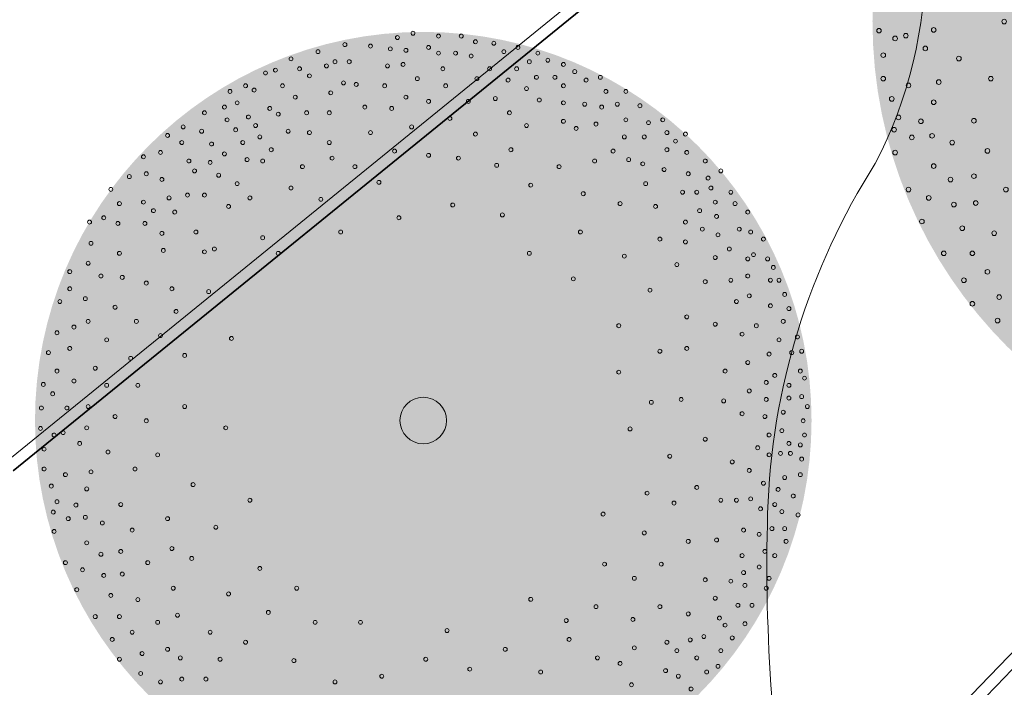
# Model space of a CAD drawing. Header units: metres. Extents: x 92403 to 95147, y 464428 to 465602.
# Tile 455 of 568: x 93265.67 to 93272.47, y 465119.57 to 465124.17. Entities that reach past the tile are written whole.
import ezdxf

# ---------------------------------------------------------------- set-up
doc = ezdxf.new("R2010")
doc.units = ezdxf.units.M
doc.linetypes.add('VH-OPSLUITBAND_80X200', pattern=[14, 8, -2, 2, -2])
doc.linetypes.add('VH-TROTTOIRBAND', pattern=[15, 5, -2, 2, -2, 2, -2])
doc.layers.get('0').update_dxf_attribs({"linetype": 'CONTINUOUS'})
for name, color, linetype, lineweight in [('N-RO-GR-BEPLANTING_CULTUUR_PLANTVAK HEESTERS', 78, 'CONTINUOUS', 9), ('N-WE-VH-KANTOPSLUITING_OPSLUITBAND_80X200-G', 7, 'VH-OPSLUITBAND_80X200', 35), ('N-WE-VH-KANTOPSLUITING_TROTTOIRBAND-G', 7, 'VH-TROTTOIRBAND', 35), ('N-WE-VH-KANTOPSLUITING_VOORKANTBAND-G', 50, 'CONTINUOUS', 35)]:
    doc.layers.add(name, color=color, linetype=linetype, lineweight=lineweight)
doc.layers.add('N-RO-GR-BOOM-S', color=7, linetype='CONTINUOUS', lineweight=9, true_color=0x005700, transparency=0.3)
doc.layers.add('N-RO-GR-BOOM-V', color=7, linetype='CONTINUOUS', lineweight=18, true_color=0x002600)

# ---------------------------------------------------------------- blocks, each defined once
blk = doc.blocks.new('*U297')
at = {"layer": 'N-RO-GR-BOOM-V', "linetype": 'ByBlock', "ltscale": 1.000000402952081, "transparency": 33554567}
h = blk.add_hatch(color=98, dxfattribs=at)
h.dxf.hatch_style = 1
h.set_gradient(color1=(0, 51, 0), color2=(184, 200, 91), rotation=176.99999999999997, centered=1, name='INVCURVED')
edge = h.paths.add_edge_path()
edge.add_arc((0, 0), 1.5, 0, 360)
at = {"color": 0, "lineweight": -2}
for centre, radius in [((-0.09999299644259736, 1.478199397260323), 0.007581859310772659), ((-0.03971721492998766, 1.494879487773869), 0.007581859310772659), ((0.05884695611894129, 1.483885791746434), 0.007581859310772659), ((0.1467965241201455, 1.483885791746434), 0.007581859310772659), ((-0.3028077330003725, 1.450904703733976), 0.007581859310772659), ((-0.2038644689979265, 1.44521830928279), 0.007581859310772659), ((0.02055856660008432, 1.439911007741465), 0.007581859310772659), ((0.2013859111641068, 1.461898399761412), 0.007581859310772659), ((0.2726553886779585, 1.456212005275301), 0.007581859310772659), ((0.365912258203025, 1.439911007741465), 0.007581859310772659), ((-0.4066792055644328, 1.423610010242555), 0.007581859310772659), ((-0.1272876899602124, 1.434603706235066), 0.007581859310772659), ((-0.06701190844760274, 1.428917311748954), 0.007581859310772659), ((0.05884695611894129, 1.417923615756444), 0.007581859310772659), ((0.1248091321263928, 1.417923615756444), 0.007581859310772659), ((0.1850849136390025, 1.406929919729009), 0.007581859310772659), ((0.3113228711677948, 1.423610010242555), 0.007581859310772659), ((0.442489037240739, 1.417923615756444), 0.007581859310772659), ((-0.5109297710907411, 1.395936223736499), 0.007581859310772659), ((-0.3740772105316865, 1.368641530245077), 0.007581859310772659), ((-0.3410961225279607, 1.384942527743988), 0.007581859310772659), ((-0.2861276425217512, 1.384942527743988), 0.007581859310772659), ((-0.1382813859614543, 1.368641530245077), 0.007581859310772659), ((-0.0780056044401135, 1.374327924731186), 0.007581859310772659), ((0.4098870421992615, 1.384942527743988), 0.007581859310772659), ((0.4811565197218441, 1.390628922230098), 0.007581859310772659), ((0.5414323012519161, 1.374327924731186), 0.007581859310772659), ((-0.6094939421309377, 1.341346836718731), 0.007581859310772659), ((-0.5712055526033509, 1.352340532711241), 0.007581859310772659), ((-0.4779486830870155, 1.35764783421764), 0.007581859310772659), ((-0.4396602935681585, 1.330353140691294), 0.007581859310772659), ((0.07552704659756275, 1.35764783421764), 0.007581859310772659), ((0.2563543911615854, 1.35764783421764), 0.007581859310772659), ((0.3606049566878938, 1.35764783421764), 0.007581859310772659), ((0.4371817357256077, 1.324666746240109), 0.007581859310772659), ((0.5084512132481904, 1.324666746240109), 0.007581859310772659), ((0.5850279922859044, 1.346654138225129), 0.007581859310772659), ((0.6839712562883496, 1.324666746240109), 0.007581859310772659), ((-0.6864498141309, 1.292064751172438), 0.007581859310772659), ((-0.543910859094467, 1.292064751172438), 0.007581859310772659), ((-0.3081150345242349, 1.303058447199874), 0.007581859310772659), ((-0.258832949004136, 1.297372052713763), 0.007581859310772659), ((-0.1492750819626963, 1.292064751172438), 0.007581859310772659), ((-0.02303712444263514, 1.319359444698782), 0.007581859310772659), ((0.08652074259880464, 1.292064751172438), 0.007581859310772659), ((0.2070723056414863, 1.319359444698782), 0.007581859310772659), ((0.327623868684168, 1.314052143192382), 0.007581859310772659), ((0.5414323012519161, 1.292064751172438), 0.007581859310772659), ((0.6290027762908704, 1.314052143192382), 0.007581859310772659), ((-0.7467255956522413, 1.270077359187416), 0.007581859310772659), ((-0.6534687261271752, 1.275384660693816), 0.007581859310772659), ((-0.494628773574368, 1.248089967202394), 0.007581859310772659), ((-0.3573971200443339, 1.264770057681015), 0.007581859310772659), ((-0.06701190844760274, 1.248089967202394), 0.007581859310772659), ((0.3988933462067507, 1.281071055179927), 0.007581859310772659), ((0.7055795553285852, 1.270077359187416), 0.007581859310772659), ((0.7825354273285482, 1.270077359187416), 0.007581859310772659), ((-0.7683338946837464, 1.209801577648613), 0.007581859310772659), ((-0.7190518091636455, 1.226102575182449), 0.007581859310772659), ((-0.2258518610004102, 1.209801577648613), 0.007581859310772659), ((0.02055856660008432, 1.231788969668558), 0.007581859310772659), ((0.1740912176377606, 1.231788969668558), 0.007581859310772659), ((0.278341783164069, 1.242782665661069), 0.007581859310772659), ((0.4481754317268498, 1.23709627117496), 0.007581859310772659), ((0.5414323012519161, 1.226102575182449), 0.007581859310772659), ((0.6236954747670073, 1.220795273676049), 0.007581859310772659), ((0.6892785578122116, 1.209801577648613), 0.007581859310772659), ((0.749554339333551, 1.220795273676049), 0.007581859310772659), ((0.8371248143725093, 1.215108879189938), 0.007581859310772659), ((-0.8452897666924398, 1.187814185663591), 0.007581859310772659), ((-0.5931929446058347, 1.204494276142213), 0.007581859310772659), ((-0.5602118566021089, 1.182506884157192), 0.007581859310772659), ((-0.4506539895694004, 1.187814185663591), 0.007581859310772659), ((-0.3630835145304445, 1.187814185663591), 0.007581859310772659), ((-0.1219803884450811, 1.204494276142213), 0.007581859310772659), ((0.3329311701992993, 1.187814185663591), 0.007581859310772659), ((-0.7577192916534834, 1.160519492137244), 0.007581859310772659), ((-0.6754561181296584, 1.171513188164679), 0.007581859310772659), ((-0.6477823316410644, 1.138532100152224), 0.007581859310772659), ((0.1028217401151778, 1.165826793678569), 0.007581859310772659), ((0.3988933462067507, 1.138532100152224), 0.007581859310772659), ((0.5414323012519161, 1.154833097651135), 0.007581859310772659), ((0.667291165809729, 1.144218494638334), 0.007581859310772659), ((0.7825354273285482, 1.160519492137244), 0.007581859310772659), ((0.8701059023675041, 1.149525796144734), 0.007581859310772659), ((0.9250743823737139, 1.160519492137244), 0.007581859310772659), ((-0.9878287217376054, 1.100243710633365), 0.007581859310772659), ((-0.9275529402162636, 1.133224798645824), 0.007581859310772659), ((-0.8562834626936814, 1.116544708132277), 0.007581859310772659), ((-0.7247382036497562, 1.122231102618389), 0.007581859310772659), ((-0.5219234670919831, 1.116544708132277), 0.007581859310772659), ((-0.4396602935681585, 1.111237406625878), 0.007581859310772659), ((-0.2038644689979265, 1.111237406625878), 0.007581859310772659), ((-0.04502451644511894, 1.133224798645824), 0.007581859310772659), ((0.2013859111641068, 1.105551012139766), 0.007581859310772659), ((0.5907143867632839, 1.127538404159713), 0.007581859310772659), ((0.9413753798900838, 1.111237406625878), 0.007581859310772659), ((1.012644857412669, 1.105551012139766), 0.007581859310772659), ((-0.9328602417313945, 1.07294901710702), 0.007581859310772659), ((-0.817995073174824, 1.067262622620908), 0.007581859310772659), ((-0.6974435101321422, 1.07294901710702), 0.007581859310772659), ((-0.6314813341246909, 1.094557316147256), 0.007581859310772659), ((-0.3630835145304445, 1.07294901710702), 0.007581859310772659), ((0.7768490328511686, 1.094557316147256), 0.007581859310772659), ((0.853804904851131, 1.094557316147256), 0.007581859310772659), ((0.9743564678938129, 1.078256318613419), 0.007581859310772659), ((-1.01512341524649, 1.034660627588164), 0.007581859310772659), ((-0.7683338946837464, 1.028974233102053), 0.007581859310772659), ((-0.5875065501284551, 1.045275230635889), 0.007581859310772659), ((-0.1109866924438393, 1.039967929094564), 0.007581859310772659), ((0.02055856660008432, 1.023666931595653), 0.007581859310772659), ((0.3386175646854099, 1.045275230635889), 0.007581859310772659), ((0.7332533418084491, 1.039967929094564), 0.007581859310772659), ((0.9413753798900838, 1.045275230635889), 0.007581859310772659), ((1.0179521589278, 1.034660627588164), 0.007581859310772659), ((-1.081085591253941, 1.017980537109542), 0.007581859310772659), ((-0.9055655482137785, 1.001679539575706), 0.007581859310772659), ((-0.8233023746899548, 0.9959931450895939), 0.007581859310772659), ((-0.6807634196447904, 1.006986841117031), 0.007581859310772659), ((-0.6204876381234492, 1.001679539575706), 0.007581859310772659), ((-0.3520898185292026, 1.012673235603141), 0.007581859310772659), ((0.1358028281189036, 1.012673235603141), 0.007581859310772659), ((0.2836490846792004, 0.9849994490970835), 0.007581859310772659), ((0.6619838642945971, 1.001679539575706), 0.007581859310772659), ((0.7935291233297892, 1.006986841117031), 0.007581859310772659), ((0.8481185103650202, 0.9906858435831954), 0.007581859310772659), ((1.089221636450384, 1.001679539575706), 0.007581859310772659), ((-1.070091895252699, 0.9523974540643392), 0.007581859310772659), ((-0.8835781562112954, 0.9633911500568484), 0.007581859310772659), ((-0.79032128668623, 0.9467110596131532), 0.007581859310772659), ((-0.4669549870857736, 0.9796921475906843), 0.007581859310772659), ((-0.2641402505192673, 0.9796921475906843), 0.007581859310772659), ((0.5247522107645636, 0.9796921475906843), 0.007581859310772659), ((0.9303816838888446, 0.9686984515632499), 0.007581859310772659), ((1.02363855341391, 0.9523974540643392), 0.007581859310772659), ((1.149497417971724, 0.9633911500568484), 0.007581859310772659), ((-1.13567497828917, 0.9414037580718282), 0.007581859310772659), ((-1.009816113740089, 0.9304100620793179), 0.007581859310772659), ((-0.7190518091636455, 0.9141090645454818), 0.007581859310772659), ((-0.1712624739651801, 0.9194163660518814), 0.007581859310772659), ((0.4151943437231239, 0.9084226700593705), 0.007581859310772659), ((0.8591122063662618, 0.9141090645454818), 0.007581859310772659), ((1.100215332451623, 0.9357173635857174), 0.007581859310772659), ((-1.206944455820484, 0.8921216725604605), 0.007581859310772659), ((-0.9108728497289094, 0.870134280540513), 0.007581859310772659), ((-0.8452897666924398, 0.870134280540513), 0.007581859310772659), ((-0.5109297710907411, 0.8974289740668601), 0.007581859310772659), ((0.6180090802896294, 0.8754415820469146), 0.007581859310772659), ((1.001651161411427, 0.881127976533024), 0.007581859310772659), ((1.056619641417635, 0.881127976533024), 0.007581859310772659), ((1.111209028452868, 0.8974289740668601), 0.007581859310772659), ((1.188164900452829, 0.881127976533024), 0.007581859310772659), ((-1.173963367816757, 0.837153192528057), 0.007581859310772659), ((-1.081085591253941, 0.8428395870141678), 0.007581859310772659), ((-0.9821423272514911, 0.8591405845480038), 0.007581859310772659), ((-0.6697697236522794, 0.8591405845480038), 0.007581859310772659), ((-0.3956855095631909, 0.8538332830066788), 0.007581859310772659), ((0.1138154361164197, 0.8318458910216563), 0.007581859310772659), ((0.7605480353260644, 0.837153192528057), 0.007581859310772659), ((1.127889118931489, 0.8428395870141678), 0.007581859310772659), ((1.204465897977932, 0.837153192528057), 0.007581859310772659), ((-1.042418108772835, 0.8098584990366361), 0.007581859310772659), ((-0.9601549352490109, 0.8045511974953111), 0.007581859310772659), ((-0.7520328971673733, 0.8261594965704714), 0.007581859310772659), ((0.3056364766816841, 0.7935575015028), 0.007581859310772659), ((0.8974005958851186, 0.8261594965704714), 0.007581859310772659), ((1.067613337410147, 0.8098584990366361), 0.007581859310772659), ((1.253747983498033, 0.8045511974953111), 0.007581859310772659), ((-1.289207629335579, 0.7658837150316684), 0.007581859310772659), ((-1.2342391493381, 0.782563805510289), 0.007581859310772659), ((-1.179649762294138, 0.7605764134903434), 0.007581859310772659), ((-1.075399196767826, 0.7605764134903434), 0.007581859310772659), ((-0.09430660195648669, 0.782563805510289), 0.007581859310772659), ((1.012644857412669, 0.7658837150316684), 0.007581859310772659), ((1.133196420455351, 0.7878711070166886), 0.007581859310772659), ((-1.009816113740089, 0.7222880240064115), 0.007581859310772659), ((-0.878270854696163, 0.7275953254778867), 0.007581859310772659), ((-0.3191087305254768, 0.7275953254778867), 0.007581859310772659), ((0.6070153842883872, 0.7275953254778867), 0.007581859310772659), ((1.07822794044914, 0.738589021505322), 0.007581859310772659), ((1.138503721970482, 0.7166016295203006), 0.007581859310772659), ((1.220766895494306, 0.738589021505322), 0.007581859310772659), ((1.264741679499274, 0.7275953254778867), 0.007581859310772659), ((-1.283521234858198, 0.6839996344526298), 0.007581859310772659), ((-0.6204876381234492, 0.7056079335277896), 0.007581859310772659), ((0.914080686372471, 0.7003006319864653), 0.007581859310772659), ((1.012644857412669, 0.6893069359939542), 0.007581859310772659), ((1.314023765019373, 0.7003006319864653), 0.007581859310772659), ((-1.173963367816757, 0.6453321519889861), 0.007581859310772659), ((-1.004129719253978, 0.6563258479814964), 0.007581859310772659), ((-0.8452897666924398, 0.651018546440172), 0.007581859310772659), ((-0.8070013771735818, 0.662012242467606), 0.007581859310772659), ((-0.5602118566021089, 0.6453321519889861), 0.007581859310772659), ((0.4098870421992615, 0.6453321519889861), 0.007581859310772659), ((1.182478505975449, 0.662012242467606), 0.007581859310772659), ((1.275735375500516, 0.6400248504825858), 0.007581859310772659), ((-1.29451493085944, 0.607043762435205), 0.007581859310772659), ((0.7768490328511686, 0.634338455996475), 0.007581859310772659), ((0.9796637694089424, 0.6017364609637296), 0.007581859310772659), ((1.127889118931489, 0.6290311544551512), 0.007581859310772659), ((1.253747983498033, 0.6237238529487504), 0.007581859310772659), ((1.330324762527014, 0.6237238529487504), 0.007581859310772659), ((-1.365784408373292, 0.5744417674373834), 0.007581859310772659), ((1.352312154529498, 0.5907427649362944), 0.007581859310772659), ((-1.245232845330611, 0.5577616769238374), 0.007581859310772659), ((-1.162969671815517, 0.5524543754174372), 0.007581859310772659), ((-1.070091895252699, 0.5304669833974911), 0.007581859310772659), ((0.5797206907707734, 0.5467679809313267), 0.007581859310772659), ((1.089221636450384, 0.535774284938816), 0.007581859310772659), ((1.188164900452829, 0.5414606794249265), 0.007581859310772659), ((1.253747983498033, 0.5577616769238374), 0.007581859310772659), ((1.341318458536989, 0.5414606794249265), 0.007581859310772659), ((1.374299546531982, 0.5414606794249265), 0.007581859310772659), ((-1.365784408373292, 0.5084795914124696), 0.007581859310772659), ((-0.9711486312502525, 0.5084795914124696), 0.007581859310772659), ((-0.8289887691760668, 0.4974858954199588), 0.007581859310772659), ((0.8757922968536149, 0.5031722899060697), 0.007581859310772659), ((-1.404072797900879, 0.4591975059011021), 0.007581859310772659), ((-1.305508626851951, 0.4701912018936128), 0.007581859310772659), ((1.209773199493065, 0.4591975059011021), 0.007581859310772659), ((1.259434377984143, 0.4811848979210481), 0.007581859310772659), ((1.396286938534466, 0.4864921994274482), 0.007581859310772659), ((-1.19064345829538, 0.4372101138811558), 0.007581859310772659), ((-0.9548476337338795, 0.420909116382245), 0.007581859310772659), ((1.341318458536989, 0.4428965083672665), 0.007581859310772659), ((1.412587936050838, 0.4319028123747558), 0.007581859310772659), ((-1.29451493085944, 0.3826207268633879), 0.007581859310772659), ((-1.108380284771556, 0.3826207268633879), 0.007581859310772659), ((1.0179521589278, 0.4000590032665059), 0.007581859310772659), ((1.390600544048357, 0.3826207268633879), 0.007581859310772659), ((-1.41506649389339, 0.3386459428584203), 0.007581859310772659), ((-1.349483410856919, 0.3606333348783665), 0.007581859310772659), ((0.755240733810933, 0.3659406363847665), 0.007581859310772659), ((1.127889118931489, 0.3716270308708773), 0.007581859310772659), ((1.286729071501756, 0.3659406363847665), 0.007581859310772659), ((-1.223245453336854, 0.3113512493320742), 0.007581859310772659), ((-1.01512341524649, 0.3276522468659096), 0.007581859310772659), ((-0.741039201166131, 0.3166585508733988), 0.007581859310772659), ((1.231760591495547, 0.3333386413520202), 0.007581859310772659), ((1.374299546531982, 0.3113512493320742), 0.007581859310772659), ((1.445569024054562, 0.3223449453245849), 0.007581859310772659), ((-1.448047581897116, 0.2620691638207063), 0.007581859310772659), ((-1.365784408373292, 0.2783701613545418), 0.007581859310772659), ((0.914080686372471, 0.2673764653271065), 0.007581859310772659), ((1.0179521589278, 0.2783701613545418), 0.007581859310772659), ((1.42358163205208, 0.2620691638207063), 0.007581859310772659), ((1.461870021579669, 0.2673764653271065), 0.007581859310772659), ((-1.13036767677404, 0.2400817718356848), 0.007581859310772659), ((-0.9218665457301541, 0.2510754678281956), 0.007581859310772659), ((1.253747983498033, 0.2237807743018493), 0.007581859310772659), ((1.336011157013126, 0.2563827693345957), 0.007581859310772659), ((-1.41506649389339, 0.1907996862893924), 0.007581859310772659), ((-1.267220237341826, 0.2017933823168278), 0.007581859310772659), ((0.755240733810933, 0.1866296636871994), 0.007581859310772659), ((1.166177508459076, 0.1907996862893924), 0.007581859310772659), ((1.456562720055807, 0.1907996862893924), 0.007581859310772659), ((-1.349483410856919, 0.1525112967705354), 0.007581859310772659), ((1.325017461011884, 0.1468249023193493), 0.007581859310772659), ((1.35799854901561, 0.174119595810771), 0.007581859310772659), ((1.472863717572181, 0.1635049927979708), 0.007581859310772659), ((-1.467760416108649, 0.1392430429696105), 0.007581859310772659), ((-1.223245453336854, 0.1358312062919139), 0.007581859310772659), ((-1.102693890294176, 0.1358312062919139), 0.007581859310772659), ((1.259434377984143, 0.1142229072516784), 0.007581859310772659), ((1.412587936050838, 0.1358312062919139), 0.007581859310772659), ((-1.431746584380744, 0.1032292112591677), 0.007581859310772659), ((0, 0), 0.09), ((0.881099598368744, 0.07024812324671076), 0.007581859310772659), ((0.9963438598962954, 0.08124181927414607), 0.007581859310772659), ((1.160491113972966, 0.07555542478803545), 0.007581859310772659), ((1.325017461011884, 0.08124181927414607), 0.007581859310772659), ((1.412587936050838, 0.08654912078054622), 0.007581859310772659), ((1.461870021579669, 0.0922355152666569), 0.007581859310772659), ((-1.475342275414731, 0.04826073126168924), 0.007581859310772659), ((-1.376778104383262, 0.04826073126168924), 0.007581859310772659), ((-1.29451493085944, 0.05394712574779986), 0.007581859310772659), ((-0.9218665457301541, 0.05394712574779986), 0.007581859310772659), ((1.390600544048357, 0.03195973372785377), 0.007581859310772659), ((1.483857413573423, 0.05394712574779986), 0.007581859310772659), ((-1.19064345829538, 0.01527964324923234), 0.007581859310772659), ((-1.070091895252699, -0.00102135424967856), 0.007581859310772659), ((1.231760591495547, 0.02627333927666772), 0.007581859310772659), ((1.319710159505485, 0.01527964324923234), 0.007581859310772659), ((1.46755641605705, -0.00102135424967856), 0.007581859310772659), ((-1.478754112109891, -0.0305906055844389), 0.007581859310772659), ((-1.300201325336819, -0.02831604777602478), 0.007581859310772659), ((-0.7630265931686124, -0.02831604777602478), 0.007581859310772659), ((0.7988364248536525, -0.03248607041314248), 0.007581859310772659), ((1.385293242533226, -0.03930974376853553), 0.007581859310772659), ((-1.426060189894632, -0.0559898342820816), 0.007581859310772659), ((-1.391183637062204, -0.0468916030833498), 0.007581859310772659), ((1.089221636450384, -0.07229083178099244), 0.007581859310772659), ((1.336011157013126, -0.0559898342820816), 0.007581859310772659), ((1.472863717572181, -0.0559898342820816), 0.007581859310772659), ((-1.46472767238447, -0.1105792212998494), 0.007581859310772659), ((-1.327496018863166, -0.0885918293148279), 0.007581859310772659), ((-1.217938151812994, -0.1215729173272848), 0.007581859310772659), ((1.29203637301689, -0.1052719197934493), 0.007581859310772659), ((1.412587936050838, -0.0885918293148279), 0.007581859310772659), ((1.456562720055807, -0.09427822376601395), 0.007581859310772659), ((-1.02611711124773, -0.1325666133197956), 0.007581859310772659), ((0.9523690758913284, -0.1378739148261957), 0.007581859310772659), ((1.336011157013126, -0.1325666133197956), 0.007581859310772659), ((1.379985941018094, -0.1268802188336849), 0.007581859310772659), ((1.41827433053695, -0.1268802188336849), 0.007581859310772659), ((1.461870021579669, -0.1488676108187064), 0.007581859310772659), ((-1.46472767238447, -0.1871560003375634), 0.007581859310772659), ((-1.113687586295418, -0.1871560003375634), 0.007581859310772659), ((1.193472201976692, -0.1598613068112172), 0.007581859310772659), ((1.259434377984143, -0.1928423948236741), 0.007581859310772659), ((-1.382464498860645, -0.2091433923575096), 0.007581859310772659), ((-1.283521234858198, -0.1981496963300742), 0.007581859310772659), ((1.396286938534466, -0.2201370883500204), 0.007581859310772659), ((1.456562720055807, -0.2091433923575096), 0.007581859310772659), ((-1.437053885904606, -0.2531181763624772), 0.007581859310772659), ((-1.300201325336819, -0.2641118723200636), 0.007581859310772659), ((-0.8892645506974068, -0.2474317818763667), 0.007581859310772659), ((1.056619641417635, -0.2584254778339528), 0.007581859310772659), ((1.314023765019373, -0.2421244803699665), 0.007581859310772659), ((1.370887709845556, -0.2660073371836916), 0.007581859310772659), ((-0.6697697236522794, -0.3077075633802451), 0.007581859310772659), ((0.8647986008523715, -0.280412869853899), 0.007581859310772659), ((1.149497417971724, -0.3077075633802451), 0.007581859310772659), ((1.209773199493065, -0.3077075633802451), 0.007581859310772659), ((1.264741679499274, -0.302400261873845), 0.007581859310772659), ((1.429268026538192, -0.2914065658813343), 0.007581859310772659), ((-1.41506649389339, -0.3133939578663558), 0.007581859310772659), ((-1.341901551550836, -0.3262831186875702), 0.007581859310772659), ((-1.168656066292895, -0.3243876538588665), 0.007581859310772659), ((0.968670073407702, -0.3187012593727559), 0.007581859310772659), ((1.303030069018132, -0.340688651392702), 0.007581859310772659), ((1.35799854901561, -0.3243876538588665), 0.007581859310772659), ((-1.429472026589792, -0.3535778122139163), 0.007581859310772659), ((-1.371470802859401, -0.3789770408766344), 0.007581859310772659), ((-1.305508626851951, -0.3736697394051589), 0.007581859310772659), ((-0.9878287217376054, -0.3789770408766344), 0.007581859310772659), ((0.6945858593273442, -0.3611596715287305), 0.007581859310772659), ((1.385293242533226, -0.3516823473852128), 0.007581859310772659), ((1.447843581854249, -0.3645715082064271), 0.007581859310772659), ((-1.239925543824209, -0.3956571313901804), 0.007581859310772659), ((-1.124681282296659, -0.4229518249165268), 0.007581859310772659), ((-0.8013149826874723, -0.411958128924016), 0.007581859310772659), ((1.237446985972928, -0.4229518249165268), 0.007581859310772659), ((1.347004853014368, -0.417265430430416), 0.007581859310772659), ((1.396286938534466, -0.417265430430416), 0.007581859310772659), ((-1.426060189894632, -0.4282591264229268), 0.007581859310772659), ((0.853804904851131, -0.4339455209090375), 0.007581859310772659), ((1.133196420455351, -0.4612402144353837), 0.007581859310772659), ((1.29772276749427, -0.4392528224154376), 0.007581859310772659), ((-1.300201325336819, -0.4722339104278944), 0.007581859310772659), ((-0.9711486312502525, -0.4942213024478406), 0.007581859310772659), ((1.02363855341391, -0.4665475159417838), 0.007581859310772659), ((1.401594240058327, -0.4665475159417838), 0.007581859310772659), ((-1.245232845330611, -0.516208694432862), 0.007581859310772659), ((-1.168656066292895, -0.5052149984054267), 0.007581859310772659), ((-0.8945718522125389, -0.5325096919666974), 0.007581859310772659), ((1.231760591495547, -0.5215159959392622), 0.007581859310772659), ((1.319710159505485, -0.5052149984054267), 0.007581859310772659), ((1.35799854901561, -0.5215159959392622), 0.007581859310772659), ((-1.382464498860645, -0.5488106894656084), 0.007581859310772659), ((-1.316502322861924, -0.5761053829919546), 0.007581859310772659), ((-1.064405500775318, -0.5488106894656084), 0.007581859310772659), ((-0.6314813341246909, -0.5707980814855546), 0.007581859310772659), ((0.7002722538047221, -0.554497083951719), 0.007581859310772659), ((0.9193879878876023, -0.554497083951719), 0.007581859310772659), ((1.29772276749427, -0.5654907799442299), 0.007581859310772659), ((-1.2342391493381, -0.5980927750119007), 0.007581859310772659), ((-1.162969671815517, -0.5927854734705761), 0.007581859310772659), ((0.8155165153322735, -0.609086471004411), 0.007581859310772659), ((1.089221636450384, -0.6147728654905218), 0.007581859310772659), ((1.237446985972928, -0.5870990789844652), 0.007581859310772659), ((1.336011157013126, -0.609086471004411), 0.007581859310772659), ((-1.338489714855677, -0.6530612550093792), 0.007581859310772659), ((-0.9658413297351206, -0.647374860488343), 0.007581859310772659), ((-0.4889423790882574, -0.647374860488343), 0.007581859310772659), ((1.188164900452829, -0.6200801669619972), 0.007581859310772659), ((1.24275428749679, -0.6363811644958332), 0.007581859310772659), ((1.325017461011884, -0.647374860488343), 0.007581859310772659), ((-1.206944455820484, -0.6750486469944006), 0.007581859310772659), ((-1.102693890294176, -0.6913496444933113), 0.007581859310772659), ((-0.7520328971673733, -0.6693622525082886), 0.007581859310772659), ((0.4151943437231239, -0.690212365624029), 0.007581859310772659), ((1.127889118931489, -0.686042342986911), 0.007581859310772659), ((0.667291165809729, -0.7186443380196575), 0.007581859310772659), ((0.914080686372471, -0.7186443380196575), 0.007581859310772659), ((1.215459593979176, -0.7133370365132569), 0.007581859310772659), ((1.270048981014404, -0.7133370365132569), 0.007581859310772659), ((-1.267220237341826, -0.7569327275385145), 0.007581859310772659), ((-1.173963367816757, -0.7569327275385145), 0.007581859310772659), ((-0.9495403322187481, -0.751625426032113), 0.007581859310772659), ((-0.598500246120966, -0.740631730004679), 0.007581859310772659), ((0.8098301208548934, -0.767926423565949), 0.007581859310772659), ((1.02363855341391, -0.7463181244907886), 0.007581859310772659), ((1.144190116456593, -0.7626191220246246), 0.007581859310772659), ((-1.02611711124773, -0.7789201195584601), 0.007581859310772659), ((-0.4176729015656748, -0.7789201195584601), 0.007581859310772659), ((-0.2425319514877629, -0.7789201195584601), 0.007581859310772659), ((0.552425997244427, -0.7720964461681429), 0.007581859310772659), ((1.166177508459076, -0.7899138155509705), 0.007581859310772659), ((1.24275428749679, -0.7846065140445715), 0.007581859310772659), ((-1.124681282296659, -0.817208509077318), 0.007581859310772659), ((-0.8233023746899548, -0.817208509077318), 0.007581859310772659), ((0.09182804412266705, -0.8107639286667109), 0.007581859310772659), ((1.083914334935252, -0.8338885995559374), 0.007581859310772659), ((1.193472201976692, -0.8391959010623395), 0.007581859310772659), ((-1.201637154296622, -0.844882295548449), 0.007581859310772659), ((-0.6864498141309, -0.8558759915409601), 0.007581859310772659), ((0.5634196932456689, -0.844882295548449), 0.007581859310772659), ((0.8155165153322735, -0.8774842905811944), 0.007581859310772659), ((0.9413753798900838, -0.8558759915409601), 0.007581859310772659), ((1.031220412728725, -0.8467777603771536), 0.007581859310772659), ((-1.086392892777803, -0.8994716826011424), 0.007581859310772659), ((-0.9878287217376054, -0.8831706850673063), 0.007581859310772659), ((-0.9385466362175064, -0.9161517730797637), 0.007581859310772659), ((0.3166301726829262, -0.8831706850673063), 0.007581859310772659), ((0.6729775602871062, -0.9161517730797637), 0.007581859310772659), ((0.9796637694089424, -0.8884779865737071), 0.007581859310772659), ((1.056619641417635, -0.9161517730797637), 0.007581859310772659), ((1.149497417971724, -0.8884779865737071), 0.007581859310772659), ((-1.173963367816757, -0.9214590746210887), 0.007581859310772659), ((-0.7850139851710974, -0.9214590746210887), 0.007581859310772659), ((-0.4999360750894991, -0.926766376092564), 0.007581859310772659), ((0.009564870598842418, -0.9214590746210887), 0.007581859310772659), ((0.7605480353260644, -0.9377600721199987), 0.007581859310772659), ((1.138503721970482, -0.9487537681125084), 0.007581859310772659), ((-1.091700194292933, -0.9764275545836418), 0.007581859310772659), ((-0.1602687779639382, -0.987042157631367), 0.007581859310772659), ((0.1797776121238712, -0.95974746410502), 0.007581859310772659), ((0.4534827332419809, -0.970741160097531), 0.007581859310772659), ((0.9360680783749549, -0.9654338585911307), 0.007581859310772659), ((0.9853501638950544, -0.987042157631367), 0.007581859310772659), ((1.094908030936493, -0.970741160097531), 0.007581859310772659), ((-1.01512341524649, -1.009029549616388), 0.007581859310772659), ((-0.9328602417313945, -0.9980358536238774), 0.007581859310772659), ((-0.8396033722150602, -0.9980358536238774), 0.007581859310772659), ((-0.3410961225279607, -1.009029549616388), 0.007581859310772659), ((0.8045228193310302, -1.020023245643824), 0.007581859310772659), ((1.034632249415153, -1.036324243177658), 0.007581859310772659)]:
    blk.add_circle(centre, radius, dxfattribs=at)
blk = doc.blocks.new('*U301')
at = {"layer": 'N-RO-GR-BOOM-V', "linetype": 'ByBlock', "ltscale": 1.000000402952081, "transparency": 33554567}
h = blk.add_hatch(color=98, dxfattribs=at)
h.dxf.hatch_style = 1
h.set_gradient(color1=(0, 51, 0), color2=(184, 200, 91), rotation=176.99999999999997, centered=1, name='INVCURVED')
edge = h.paths.add_edge_path()
edge.add_arc((0, 0), 2.75, 0, 360)
at = {"color": 0, "lineweight": -2}
for centre in [(-1.961835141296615, -0.00187248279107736), (-2.7110492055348, -0.05608277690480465), (-2.383702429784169, -0.05191275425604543), (-2.614443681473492, -0.1026480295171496), (-2.550503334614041, -0.0859679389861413), (-2.433742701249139, -0.1624183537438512), (-2.685334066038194, -0.2027285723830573), (-2.232886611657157, -0.2228836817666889), (-2.685334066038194, -0.3431193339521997), (-2.353122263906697, -0.3632744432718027), (-2.041760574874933, -0.3431193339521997), (-2.534518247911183, -0.3834295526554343), (-2.634598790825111, -0.464049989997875), (-2.383702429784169, -0.4842050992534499), (-2.594288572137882, -0.5745555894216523), (-2.460152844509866, -0.5981857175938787), (-2.142536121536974, -0.5947106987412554), (-2.620698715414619, -0.6482259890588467), (-2.514363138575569, -0.6947912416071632), (-2.39343248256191, -0.685061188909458), (-2.273196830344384, -0.7253714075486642), (-2.061915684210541, -0.7754116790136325), (-2.614443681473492, -0.7851417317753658), (-2.383702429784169, -0.8657621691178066), (-2.28292688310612, -0.946382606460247), (-2.142536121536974, -0.9262274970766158), (-2.534518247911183, -1.006152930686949), (-1.95141008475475, -1.006152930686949), (-2.413587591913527, -1.056193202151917), (-2.262771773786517, -1.096503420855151), (-2.132111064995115, -1.08677336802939), (-2.453897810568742, -1.197278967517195), (-2.212731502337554, -1.237589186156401), (-2.021605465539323, -1.267474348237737), (-2.323237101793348, -1.387710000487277), (-2.152266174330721, -1.387710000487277), (-2.061915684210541, -1.498215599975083), (-2.203001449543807, -1.548950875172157), (-1.991720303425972, -1.649031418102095), (-2.152266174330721, -1.689341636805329), (-2.001450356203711, -1.790117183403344)]:
    blk.add_circle(centre, 0.01390007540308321, dxfattribs=at)

msp = doc.modelspace()

# ---------------------------------------------------------------- linework, layer by layer
at = {"layer": 'N-RO-GR-BEPLANTING_CULTUUR_PLANTVAK HEESTERS', "lineweight": 9, "flags": 128}
msp.add_lwpolyline([(93271.58072989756, 465126.0404690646, -0.2433248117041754), (93271.58010693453, 465123.1805253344, 0.1354019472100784), (93270.83690322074, 465120.7678925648, 0.05243059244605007), (93271.0265953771, 465118.2471013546, -1.19823857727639)], format="xyb", dxfattribs=at)
at = {"layer": 'N-WE-VH-KANTOPSLUITING_OPSLUITBAND_80X200-G', "flags": 128}
msp.add_lwpolyline([(93266.66819851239, 465110.2682744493), (93263.22798902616, 465113.6520039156, -0.4606260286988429), (93263.58120488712, 465119.3997922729), (93278.88873649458, 465131.8233773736), (93281.38575891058, 465128.7453204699, 0.007736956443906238), (93271.02659537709, 465118.2471013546), (93271.30630864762, 465117.9794177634)], format="xyb", dxfattribs=at)
at = {"layer": 'N-WE-VH-KANTOPSLUITING_TROTTOIRBAND-G', "lineweight": 15, "flags": 128}
msp.add_lwpolyline([(93409.22620762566, 465234.0194362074), (93409.12865249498, 465233.9396507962, 0.4142135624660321), (93409.0652026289, 465233.3064256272), (93409.85655721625, 465232.3388214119, -0.414213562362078), (93409.81425730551, 465231.9166712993), (93381.52234267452, 465208.7781441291, -0.4142135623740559), (93381.10019256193, 465208.8204440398), (93380.30883797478, 465209.788048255, 0.4142135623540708), (93379.6756128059, 465209.851498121), (93376.04975361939, 465206.8860911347), (93364.7720641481, 465197.4289392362, 0.4142135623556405), (93364.7164021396, 465196.7949820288), (93365.51958991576, 465195.8371775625, -0.4142135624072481), (93365.4824819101, 465195.4145394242), (93362.34088326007, 465192.780083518, -0.4142135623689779), (93361.91824512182, 465192.8171915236), (93361.11420895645, 465193.7760076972, 0.412864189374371), (93360.4818441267, 465193.8329987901), (93349.4016381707, 465184.6281015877, 0.4105417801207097), (93349.33947252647, 465183.9987751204), (93350.12772249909, 465183.0253310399, -0.4005312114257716), (93350.08783779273, 465182.5980758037, -0.00624300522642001), (93337.59694746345, 465172.777867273), (93333.77386303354, 465169.7724176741, -0.4142135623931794), (93333.35260802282, 465169.8228578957), (93332.58007721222, 465170.8055562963, 0.4142135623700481), (93331.94819469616, 465170.8812166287), (93312.76592191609, 465155.8014152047, 0.4142135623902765), (93312.69026158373, 465155.1695326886), (93313.4530880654, 465154.1991786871, -0.4046260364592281), (93313.40991098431, 465153.7836883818, 0.006584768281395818), (93307.84968238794, 465149.4868792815, 0.0007773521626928), (93307.84931757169, 465149.4865886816, -0.4145501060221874), (93307.42728734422, 465149.5339585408), (93306.64822770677, 465150.5117100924, 0.4145410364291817), (93306.01546982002, 465150.5829155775, 0.01113529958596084), (93296.82985029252, 465142.9059798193, 0.00050503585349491), (93294.92943696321, 465141.1246417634, 0.4142817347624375), (93294.90957957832, 465140.4884814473), (93295.76559228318, 465139.5775194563, -0.4137453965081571), (93295.7522219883, 465139.1532884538, 0.001355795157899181), (93290.67901249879, 465134.3567665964, 0.0004311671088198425), (93290.67882515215, 465134.3565881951, -0.4149843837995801), (93290.25478696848, 465134.3671514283), (93289.39315453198, 465135.2729167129, 0.41428173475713), (93288.75688086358, 465135.288730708, 0.001894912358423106), (93281.70306045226, 465128.5243441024, 0.007732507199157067), (93271.35644185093, 465118.0421716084, 0.4143982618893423), (93271.37062908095, 465117.4057330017), (93272.27404364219, 465116.5422624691, -0.4109407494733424), (93272.28336074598, 465116.1172086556, 0.003748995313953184), (93267.41349969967, 465110.9351156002), (93267.26662102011, 465110.7855569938, -0.385792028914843), (93260.76285067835, 465110.4076440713), (93253.91245755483, 465115.928683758), (93247.14868926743, 465121.3922241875), (93239.93267225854, 465127.2285171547), (93232.6417733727, 465133.0977256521), (93225.2268281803, 465139.1635905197), (93210.81728473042, 465150.7938421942), (93209.77014246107, 465151.6249383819), (93201.83746426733, 465158.1229513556), (93199.91064924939, 465159.6492951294), (93198.36093343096, 465160.8770699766), (93192.87344971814, 465165.2248879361, -0.4633750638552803), (93192.68010969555, 465171.0963077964), (93202.2874474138, 465179.7962132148, -0.4142135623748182), (93202.71119125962, 465179.7752095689), (93203.55023334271, 465178.8486522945, 0.4142135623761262), (93204.18584911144, 465178.8171468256), (93218.56601801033, 465191.8390799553, 0.4142135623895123), (93218.59752347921, 465192.474695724), (93217.75848139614, 465193.4012529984, -0.414213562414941), (93217.77948504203, 465193.8249968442), (93218.27941079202, 465194.2777036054), (93222.85249066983, 465197.8135798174), (93223.97839364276, 465198.6619714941), (93225.03083329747, 465199.4201164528), (93227.81206252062, 465201.3614645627), (93227.86853999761, 465201.4014488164)], format="xyb", dxfattribs=at)
at = {"layer": 'N-WE-VH-KANTOPSLUITING_VOORKANTBAND-G', "linetype": 'Continuous', "lineweight": 15}
for points in [[(93210.72355263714, 465150.6767325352), (93225.13223346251, 465139.0471771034), (93232.54725313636, 465132.9812513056), (93239.83847767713, 465127.1117806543), (93247.05443351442, 465121.2755372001), (93253.8182661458, 465115.8119447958), (93260.66872367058, 465110.2908532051, 0.3857920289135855), (93267.37364154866, 465110.6804541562), (93267.5220712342, 465110.8315920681, -0.003750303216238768), (93272.39207959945, 465116.013863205, 0.411486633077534), (93272.37799166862, 465116.650405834), (93271.47427077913, 465117.5141691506, -0.4143982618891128), (93271.46481262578, 465117.9384615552, -0.007732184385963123), (93281.80773369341, 465128.4169016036, -0.001894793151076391), (93288.86029142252, 465135.1800741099, -0.4142817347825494), (93289.28447386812, 465135.1695314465), (93290.14604794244, 465134.2638275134, 0.4149167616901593), (93290.7823597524, 465134.2480497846, -0.001355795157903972), (93295.85500816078, 465139.0440410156, 0.4137453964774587), (93295.87490389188, 465139.6802373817), (93295.01889118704, 465140.5911993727, -0.414281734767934), (93295.03212944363, 465141.0153062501, -0.0005045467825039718), (93296.93047982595, 465142.7947141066, -0.0111329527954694), (93306.10907514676, 465150.4657061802, -0.4145410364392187)], [(93271.35644185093, 465118.0421716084), (93271.13970030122, 465118.2495917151, -0.007733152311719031), (93281.49371410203, 465128.7392292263), (93278.9004641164, 465131.935904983), (93263.53080489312, 465119.4619198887, 0.4603554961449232), (93263.17189060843, 465113.5949691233), (93266.6022579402, 465110.2209202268)]]:
    msp.add_lwpolyline(points, format="xyb", dxfattribs=at)

# ---------------------------------------------------------------- block references
at = {"layer": 'N-RO-GR-BOOM-S'}
for name, p, xscale, yscale, zscale in [('*U301', (93274.73308112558, 465124.1618870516), 1.15355493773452, 1.15355493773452, 1.15355493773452), ('*U297', (93268.45907192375, 465121.4078112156), 1.787282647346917, 1.787282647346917, 1.787282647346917)]:
    msp.add_blockref(name, p, dxfattribs=dict(at, xscale=xscale, yscale=yscale, zscale=zscale))

doc.saveas('drawing.dxf')
